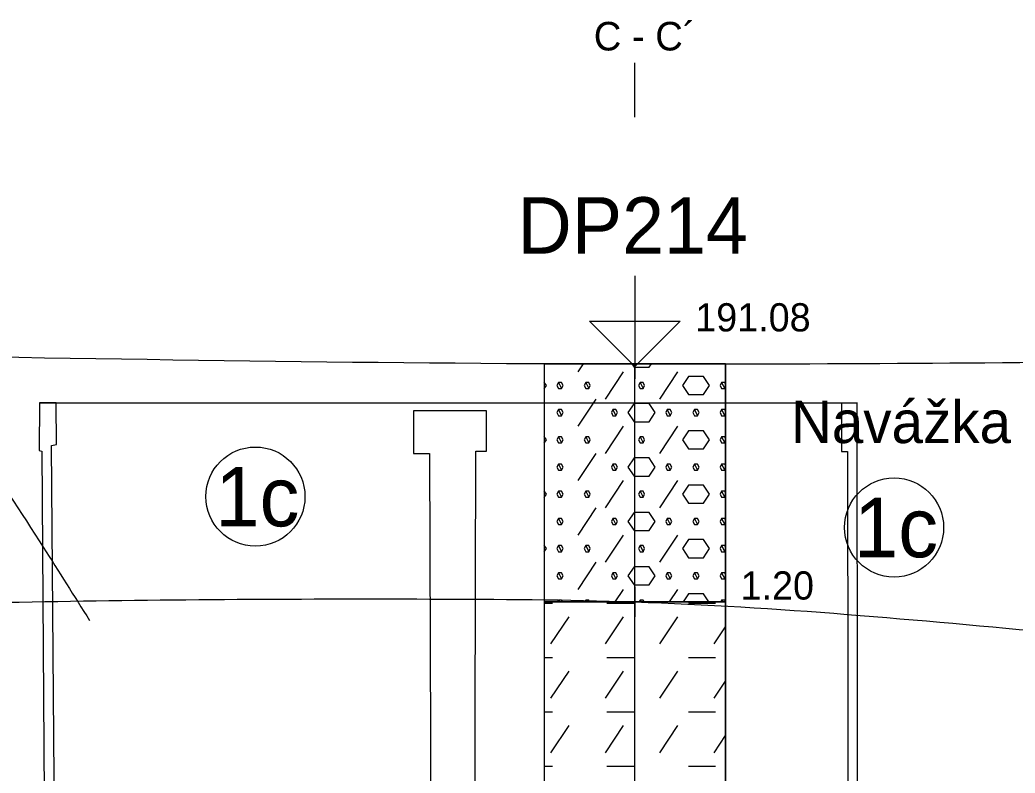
# Model space of a CAD drawing. Extents: x 3042 to 4120, y 576 to 2694.
# Drawn here: x 3312.56 to 3337.66, y 1866.75 to 1885.74 of the extents above; entities that cross this region are included whole.
import ezdxf

# ---------------------------------------------------------------- set-up
doc = ezdxf.new("R2010")
doc.units = 0
for name, color, linetype in [('15', 7, 'Continuous'), ('16', 7, 'Continuous'), ('17', 7, 'Continuous'), ('18', 7, 'Continuous'), ('22', 7, 'Continuous'), ('51', 7, 'Continuous'), ('52', 7, 'Continuous'), ('53', 7, 'Continuous'), ('56', 7, 'Continuous'), ('nádrže', 7, 'Continuous'), ('rozhraní', 7, 'Continuous')]:
    doc.layers.add(name, color=color, linetype=linetype)

msp = doc.modelspace()

# ---------------------------------------------------------------- linework, layer by layer
at = {"layer": '15'}
msp.add_lwpolyline([(3328.072, 1879.289), (3328.072, 1877.003), (3326.929, 1878.146), (3329.215, 1878.146), (3328.072, 1877.003)], dxfattribs=at)
msp.add_lwpolyline([(3328.072, 1879.289), (3328.072, 1877.003), (3326.929, 1878.146), (3329.215, 1878.146), (3328.072, 1877.003)], dxfattribs=at)
at = {"layer": '18'}
msp.add_line((3328.072, 1831.667), (3328.072, 1877.067), dxfattribs=at)
at = {"layer": '22'}
msp.add_lwpolyline([(3328.072, 1883.289), (3328.072, 1883.289), (3328.072, 1884.658)], dxfattribs=at)
at = {"layer": '51'}
for points in [[(3325.786, 1871.067), (3330.358, 1871.067), (3330.358, 1877.067), (3325.786, 1877.067)], [(3325.786, 1861.067), (3330.358, 1861.067), (3330.358, 1871.067), (3325.786, 1871.067)]]:
    msp.add_lwpolyline(points, close=True, dxfattribs=at)
for points in [[(3326.642, 1876.866), (3326.776, 1877.067)], [(3327.994, 1877.067), (3328.052, 1876.981)], [(3328.052, 1876.981), (3328.433, 1876.981), (3328.49, 1877.067)], [(3327.328, 1876.18), (3327.785, 1876.866)], [(3328.699, 1876.18), (3329.156, 1876.866)], [(3329.423, 1876.295), (3329.804, 1876.295), (3329.957, 1876.523), (3329.804, 1876.752), (3329.423, 1876.752), (3329.271, 1876.523), (3329.423, 1876.295)], [(3325.786, 1876.439), (3325.842, 1876.523), (3325.786, 1876.607)], [(3326.147, 1876.6), (3326.108, 1876.523), (3326.147, 1876.447), (3326.223, 1876.447), (3326.261, 1876.523), (3326.223, 1876.6), (3326.147, 1876.6), (3326.223, 1876.447)], [(3326.832, 1876.6), (3326.794, 1876.523), (3326.832, 1876.447), (3326.909, 1876.447), (3326.947, 1876.523), (3326.909, 1876.6), (3326.832, 1876.6), (3326.909, 1876.447)], [(3328.204, 1876.6), (3328.166, 1876.523), (3328.204, 1876.447), (3328.28, 1876.447), (3328.318, 1876.523), (3328.28, 1876.6), (3328.204, 1876.6), (3328.28, 1876.447)], [(3330.261, 1876.6), (3330.223, 1876.523), (3330.261, 1876.447), (3330.338, 1876.447), (3330.358, 1876.488)], [(3330.358, 1876.559), (3330.338, 1876.6), (3330.261, 1876.6), (3330.338, 1876.447)], [(3326.642, 1875.495), (3327.099, 1876.18)], [(3328.052, 1875.609), (3328.433, 1875.609), (3328.585, 1875.838), (3328.433, 1876.066), (3328.052, 1876.066), (3327.899, 1875.838), (3328.052, 1875.609)], [(3326.147, 1875.914), (3326.108, 1875.838), (3326.147, 1875.761), (3326.223, 1875.761), (3326.261, 1875.838), (3326.223, 1875.914), (3326.147, 1875.914), (3326.223, 1875.761)], [(3327.518, 1875.914), (3327.48, 1875.838), (3327.518, 1875.761), (3327.594, 1875.761), (3327.632, 1875.838), (3327.594, 1875.914), (3327.518, 1875.914), (3327.594, 1875.761)], [(3328.89, 1875.914), (3328.852, 1875.838), (3328.89, 1875.761), (3328.966, 1875.761), (3329.004, 1875.838), (3328.966, 1875.914), (3328.89, 1875.914), (3328.966, 1875.761)], [(3329.576, 1875.914), (3329.537, 1875.838), (3329.576, 1875.761), (3329.652, 1875.761), (3329.69, 1875.838), (3329.652, 1875.914), (3329.576, 1875.914), (3329.652, 1875.761)], [(3330.261, 1875.914), (3330.223, 1875.838), (3330.261, 1875.761), (3330.338, 1875.761), (3330.358, 1875.802)], [(3330.358, 1875.873), (3330.338, 1875.914), (3330.261, 1875.914), (3330.338, 1875.761)], [(3327.328, 1874.809), (3327.785, 1875.495)], [(3328.699, 1874.809), (3329.156, 1875.495)], [(3329.423, 1874.923), (3329.804, 1874.923), (3329.957, 1875.152), (3329.804, 1875.38), (3329.423, 1875.38), (3329.271, 1875.152), (3329.423, 1874.923)], [(3325.786, 1875.068), (3325.842, 1875.152), (3325.786, 1875.236)], [(3326.147, 1875.228), (3326.108, 1875.152), (3326.147, 1875.076), (3326.223, 1875.076), (3326.261, 1875.152), (3326.223, 1875.228), (3326.147, 1875.228), (3326.223, 1875.076)], [(3326.832, 1875.228), (3326.794, 1875.152), (3326.832, 1875.076), (3326.909, 1875.076), (3326.947, 1875.152), (3326.909, 1875.228), (3326.832, 1875.228), (3326.909, 1875.076)], [(3328.204, 1875.228), (3328.166, 1875.152), (3328.204, 1875.076), (3328.28, 1875.076), (3328.318, 1875.152), (3328.28, 1875.228), (3328.204, 1875.228), (3328.28, 1875.076)], [(3330.261, 1875.228), (3330.223, 1875.152), (3330.261, 1875.076), (3330.338, 1875.076), (3330.358, 1875.116)], [(3330.358, 1875.188), (3330.338, 1875.228), (3330.261, 1875.228), (3330.338, 1875.076)], [(3326.642, 1874.123), (3327.099, 1874.809)], [(3326.147, 1874.542), (3326.108, 1874.466), (3326.147, 1874.39), (3326.223, 1874.39), (3326.261, 1874.466), (3326.223, 1874.542), (3326.147, 1874.542), (3326.223, 1874.39)], [(3327.518, 1874.542), (3327.48, 1874.466), (3327.518, 1874.39), (3327.594, 1874.39), (3327.632, 1874.466), (3327.594, 1874.542), (3327.518, 1874.542), (3327.594, 1874.39)], [(3328.052, 1874.237), (3328.433, 1874.237), (3328.585, 1874.466), (3328.433, 1874.695), (3328.052, 1874.695), (3327.899, 1874.466), (3328.052, 1874.237)], [(3328.89, 1874.542), (3328.852, 1874.466), (3328.89, 1874.39), (3328.966, 1874.39), (3329.004, 1874.466), (3328.966, 1874.542), (3328.89, 1874.542), (3328.966, 1874.39)], [(3329.576, 1874.542), (3329.537, 1874.466), (3329.576, 1874.39), (3329.652, 1874.39), (3329.69, 1874.466), (3329.652, 1874.542), (3329.576, 1874.542), (3329.652, 1874.39)], [(3330.261, 1874.542), (3330.223, 1874.466), (3330.261, 1874.39), (3330.338, 1874.39), (3330.358, 1874.43)], [(3330.358, 1874.502), (3330.338, 1874.542), (3330.261, 1874.542), (3330.338, 1874.39)], [(3327.328, 1873.437), (3327.785, 1874.123)], [(3328.699, 1873.437), (3329.156, 1874.123)], [(3329.423, 1873.552), (3329.804, 1873.552), (3329.957, 1873.78), (3329.804, 1874.009), (3329.423, 1874.009), (3329.271, 1873.78), (3329.423, 1873.552)], [(3325.786, 1873.696), (3325.842, 1873.78), (3325.786, 1873.864)], [(3326.147, 1873.856), (3326.108, 1873.78), (3326.147, 1873.704), (3326.223, 1873.704), (3326.261, 1873.78), (3326.223, 1873.856), (3326.147, 1873.856), (3326.223, 1873.704)], [(3326.832, 1873.856), (3326.794, 1873.78), (3326.832, 1873.704), (3326.909, 1873.704), (3326.947, 1873.78), (3326.909, 1873.856), (3326.832, 1873.856), (3326.909, 1873.704)], [(3328.204, 1873.856), (3328.166, 1873.78), (3328.204, 1873.704), (3328.28, 1873.704), (3328.318, 1873.78), (3328.28, 1873.856), (3328.204, 1873.856), (3328.28, 1873.704)], [(3330.261, 1873.856), (3330.223, 1873.78), (3330.261, 1873.704), (3330.338, 1873.704), (3330.358, 1873.744)], [(3330.358, 1873.816), (3330.338, 1873.856), (3330.261, 1873.856), (3330.338, 1873.704)], [(3326.642, 1872.751), (3327.099, 1873.437)], [(3328.052, 1872.866), (3328.433, 1872.866), (3328.585, 1873.094), (3328.433, 1873.323), (3328.052, 1873.323), (3327.899, 1873.094), (3328.052, 1872.866)], [(3326.147, 1873.171), (3326.108, 1873.094), (3326.147, 1873.018), (3326.223, 1873.018), (3326.261, 1873.094), (3326.223, 1873.171), (3326.147, 1873.171), (3326.223, 1873.018)], [(3327.518, 1873.171), (3327.48, 1873.094), (3327.518, 1873.018), (3327.594, 1873.018), (3327.632, 1873.094), (3327.594, 1873.171), (3327.518, 1873.171), (3327.594, 1873.018)], [(3328.89, 1873.171), (3328.852, 1873.094), (3328.89, 1873.018), (3328.966, 1873.018), (3329.004, 1873.094), (3328.966, 1873.171), (3328.89, 1873.171), (3328.966, 1873.018)], [(3329.576, 1873.171), (3329.537, 1873.094), (3329.576, 1873.018), (3329.652, 1873.018), (3329.69, 1873.094), (3329.652, 1873.171), (3329.576, 1873.171), (3329.652, 1873.018)], [(3330.261, 1873.171), (3330.223, 1873.094), (3330.261, 1873.018), (3330.338, 1873.018), (3330.358, 1873.059)], [(3330.358, 1873.13), (3330.338, 1873.171), (3330.261, 1873.171), (3330.338, 1873.018)], [(3327.328, 1872.066), (3327.785, 1872.751)], [(3328.699, 1872.066), (3329.156, 1872.751)], [(3325.786, 1872.325), (3325.842, 1872.409), (3325.786, 1872.493)], [(3326.147, 1872.485), (3326.108, 1872.409), (3326.147, 1872.332), (3326.223, 1872.332), (3326.261, 1872.409), (3326.223, 1872.485), (3326.147, 1872.485), (3326.223, 1872.332)], [(3326.832, 1872.485), (3326.794, 1872.409), (3326.832, 1872.332), (3326.909, 1872.332), (3326.947, 1872.409), (3326.909, 1872.485), (3326.832, 1872.485), (3326.909, 1872.332)], [(3328.204, 1872.485), (3328.166, 1872.409), (3328.204, 1872.332), (3328.28, 1872.332), (3328.318, 1872.409), (3328.28, 1872.485), (3328.204, 1872.485), (3328.28, 1872.332)], [(3329.423, 1872.18), (3329.804, 1872.18), (3329.957, 1872.409), (3329.804, 1872.637), (3329.423, 1872.637), (3329.271, 1872.409), (3329.423, 1872.18)], [(3330.261, 1872.485), (3330.223, 1872.409), (3330.261, 1872.332), (3330.338, 1872.332), (3330.358, 1872.373)], [(3330.358, 1872.444), (3330.338, 1872.485), (3330.261, 1872.485), (3330.338, 1872.332)], [(3326.642, 1871.38), (3327.099, 1872.066)], [(3326.147, 1871.799), (3326.108, 1871.723), (3326.147, 1871.647), (3326.223, 1871.647), (3326.261, 1871.723), (3326.223, 1871.799), (3326.147, 1871.799), (3326.223, 1871.647)], [(3327.518, 1871.799), (3327.48, 1871.723), (3327.518, 1871.647), (3327.594, 1871.647), (3327.632, 1871.723), (3327.594, 1871.799), (3327.518, 1871.799), (3327.594, 1871.647)], [(3328.052, 1871.494), (3328.433, 1871.494), (3328.585, 1871.723), (3328.433, 1871.951), (3328.052, 1871.951), (3327.899, 1871.723), (3328.052, 1871.494)], [(3328.89, 1871.799), (3328.852, 1871.723), (3328.89, 1871.647), (3328.966, 1871.647), (3329.004, 1871.723), (3328.966, 1871.799), (3328.89, 1871.799), (3328.966, 1871.647)], [(3329.576, 1871.799), (3329.537, 1871.723), (3329.576, 1871.647), (3329.652, 1871.647), (3329.69, 1871.723), (3329.652, 1871.799), (3329.576, 1871.799), (3329.652, 1871.647)], [(3330.261, 1871.799), (3330.223, 1871.723), (3330.261, 1871.647), (3330.338, 1871.647), (3330.358, 1871.687)], [(3330.358, 1871.759), (3330.338, 1871.799), (3330.261, 1871.799), (3330.338, 1871.647)], [(3327.576, 1871.067), (3327.785, 1871.38)], [(3328.948, 1871.067), (3329.156, 1871.38)], [(3329.937, 1871.067), (3329.804, 1871.266), (3329.423, 1871.266), (3329.291, 1871.067)], [(3325.786, 1871.037), (3325.994, 1871.037)], [(3326.147, 1871.113), (3326.123, 1871.067)], [(3326.246, 1871.067), (3326.223, 1871.113), (3326.147, 1871.113), (3326.17, 1871.067)], [(3326.832, 1871.113), (3326.809, 1871.067)], [(3326.932, 1871.067), (3326.909, 1871.113), (3326.832, 1871.113), (3326.855, 1871.067)], [(3327.366, 1871.037), (3328.052, 1871.037)], [(3328.204, 1871.113), (3328.181, 1871.067)], [(3328.303, 1871.067), (3328.28, 1871.113), (3328.204, 1871.113), (3328.227, 1871.067)], [(3329.423, 1871.037), (3330.109, 1871.037)], [(3330.261, 1871.113), (3330.238, 1871.067)], [(3330.358, 1871.073), (3330.338, 1871.113), (3330.261, 1871.113), (3330.284, 1871.067)], [(3325.956, 1870.008), (3326.413, 1870.694)], [(3327.328, 1870.008), (3327.785, 1870.694)], [(3328.699, 1870.008), (3329.156, 1870.694)], [(3330.071, 1870.008), (3330.358, 1870.439)], [(3325.786, 1869.665), (3325.994, 1869.665)], [(3327.366, 1869.665), (3328.052, 1869.665)], [(3329.423, 1869.665), (3330.109, 1869.665)], [(3325.956, 1868.637), (3326.413, 1869.322)], [(3327.328, 1868.637), (3327.785, 1869.322)], [(3328.699, 1868.637), (3329.156, 1869.322)], [(3330.071, 1868.637), (3330.358, 1869.067)], [(3325.786, 1868.294), (3325.994, 1868.294)], [(3327.366, 1868.294), (3328.052, 1868.294)], [(3329.423, 1868.294), (3330.109, 1868.294)], [(3325.956, 1867.265), (3326.413, 1867.951)], [(3327.328, 1867.265), (3327.785, 1867.951)], [(3328.699, 1867.265), (3329.156, 1867.951)], [(3330.071, 1867.265), (3330.358, 1867.695)], [(3325.786, 1866.922), (3325.994, 1866.922)], [(3327.366, 1866.922), (3328.052, 1866.922)], [(3329.423, 1866.922), (3330.109, 1866.922)]]:
    msp.add_lwpolyline(points, dxfattribs=at)
at = {"layer": '53'}
for points in [[(3325.786, 1877.067), (3330.358, 1877.067)], [(3325.786, 1877.067), (3325.786, 1832.067)], [(3330.358, 1877.067), (3330.358, 1832.067)], [(3325.786, 1871.067), (3330.358, 1871.067)]]:
    msp.add_lwpolyline(points, dxfattribs=at)
at = {"layer": '56'}
for points in [[(3328.072, 1877.448), (3328.072, 1876.686)], [(3327.691, 1877.067), (3328.453, 1877.067)], [(3328.072, 1871.448), (3328.072, 1870.686)], [(3327.691, 1871.067), (3328.453, 1871.067)]]:
    msp.add_lwpolyline(points, dxfattribs=at)
at = {"layer": 'nádrže'}
msp.add_line((3313.06, 1876.088), (3333.68, 1876.088), dxfattribs=at)
for points in [[(3313.464, 1862.443), (3313.361, 1875.007), (3313.486, 1875.032), (3313.48, 1876.088), (3313.06, 1876.088), (3313.05, 1874.883), (3313.116, 1874.869)], [(3333.698, 1859.816), (3333.68, 1876.088), (3333.28, 1876.077), (3333.281, 1874.855), (3333.435, 1874.859), (3333.449, 1862.307)], [(3324.02, 1857.769), (3324.065, 1874.868), (3324.335, 1874.868), (3324.332, 1875.881), (3322.487, 1875.881), (3322.491, 1874.806), (3322.896, 1874.806), (3322.955, 1857.977)], [(3313.116, 1874.869), (3313.221, 1859.967)]]:
    msp.add_lwpolyline(points, dxfattribs=at)
at = {"layer": 'rozhraní'}
for centre in [(3318.503, 1873.721), (3334.609, 1872.941)]:
    msp.add_circle(centre, 1.25, dxfattribs=at)
for points in [[(3236.452, 1878.417), (3239.095, 1877.105), (3239.244, 1877.105), (3286.672, 1877.617), (3328.072, 1877.067), (3356.302, 1877.217), (3384.922, 1876.917), (3421.522, 1877.717), (3443.804, 1877.717), (3445.36, 1877.717), (3446.602, 1878.817)], [(3309.655, 1877.696), (3313.155, 1872.444), (3314.322, 1870.596)], [(3268.195, 1870.639), (3286.672, 1870.617), (3297.022, 1870.725), (3307.372, 1870.956), (3317.722, 1871.13), (3322.897, 1871.139), (3328.072, 1871.067), (3338.765, 1870.28)]]:
    msp.add_spline(points, degree=3, dxfattribs=at)

# ---------------------------------------------------------------- texts
at = {"layer": '16'}
msp.add_text('DP214', height=1.4224, dxfattribs=at).set_placement((3325.108, 1879.846))
at = {"layer": '17'}
msp.add_text('191.08', height=0.7112, dxfattribs=at).set_placement((3329.596, 1877.885))
at = {"layer": '22'}
msp.add_text('C - C´', height=0.72, dxfattribs=at).set_placement((3327.036, 1884.968))
at = {"layer": '52'}
for s, height, p in [('Navážka hP+Š', 1.0668, (3332.009, 1875.07)), ('1.20', 0.7112, (3330.739, 1871.125))]:
    msp.add_text(s, height=height, dxfattribs=at).set_placement(p)
at = {"layer": 'rozhraní'}
for p in [(3317.493, 1872.971), (3333.599, 1872.191)]:
    msp.add_text('1c', height=1.5, dxfattribs=at).set_placement(p)

doc.saveas('drawing.dxf')
